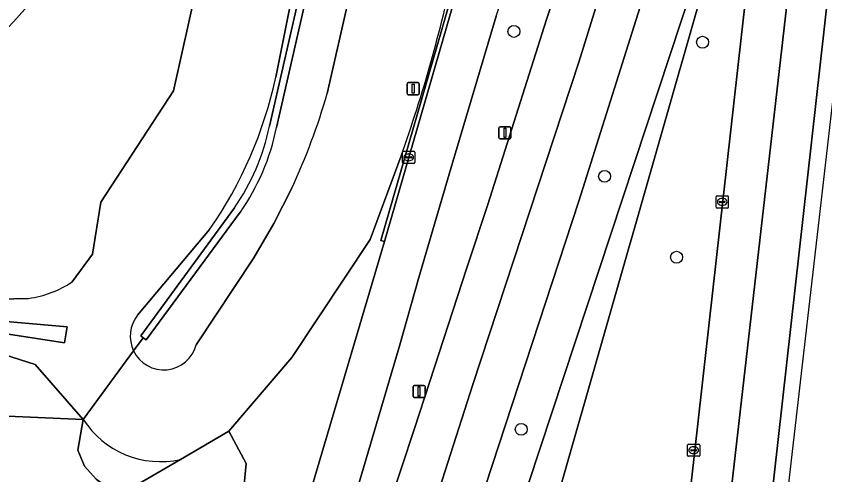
# Model space of a CAD drawing. Extents: x 160732 to 162107, y 387428 to 388479.
# Drawn here: x 161977.4 to 162043.8, y 387564.4 to 387602.1 of the extents above; entities that cross this region are included whole.
import ezdxf

# ---------------------------------------------------------------- set-up
doc = ezdxf.new("R2010")
doc.units = 0
for name, color, linetype in [('IMGEO_Berm_groen', 7, 'Continuous'), ('IMGEO_Boom', 7, 'Continuous'), ('IMGEO_Erf', 7, 'Continuous'), ('IMGEO_Fietspad_gesloten', 7, 'Continuous'), ('IMGEO_Groenvoorziening', 7, 'Continuous'), ('IMGEO_Hek', 7, 'Continuous'), ('IMGEO_Kolk', 7, 'Continuous'), ('IMGEO_Lichtmast', 7, 'Continuous'), ('IMGEO_Loofbos', 7, 'Continuous'), ('IMGEO_Muur', 7, 'Continuous'), ('IMGEO_Rijbaan_lokaal_open', 7, 'Continuous'), ('IMGEO_Rijbaan_regionaal_gesloten', 7, 'Continuous'), ('IMGEO_Verkeerseiland_groen', 7, 'Continuous')]:
    doc.layers.add(name, color=color, linetype=linetype)

msp = doc.modelspace()

# ---------------------------------------------------------------- linework, layer by layer
at = {"layer": 'IMGEO_Berm_groen'}
for points in [[(161983.221, 387479.765), (161992.515, 387489.107), (161993.746, 387500), (161995.111, 387512.365), (161996.899, 387524.195), (161999.346, 387534.66), (162000, 387536.886), (162001.965, 387543.576), (162010.062, 387568.114), (162011.339, 387572.056), (162014.383, 387581.39), (162016.098, 387586.6), (162020.922, 387601.792), (162023.646, 387610.041), (162025.518, 387616.202), (162027.21, 387622.492), (162038.971, 387672.62), (162043.416, 387694.444), (162045.786, 387706.079), (162050.875, 387735.171)], [(161998.168, 387593.037), (162007.635, 387634.539)], [(162009.195, 387625.439), (162008.802, 387634.295), (162008.229, 387634.4), (161998.756, 387592.917)], [(162006.788, 387484.716), (162006.851, 387485.243), (162007.549, 387491.535), (162007.335, 387491.549), (162007.379, 387491.951), (162007.432, 387492.332), (162007.639, 387492.318), (162008.327, 387498.821), (162007.916, 387498.894), (162008.034, 387500), (162009.618, 387514.801), (162013.484, 387533.353), (162038.048, 387619.336), (162039.713, 387625.165), (162007.837, 387528.526), (162006.056, 387520.056), (162003.634, 387500), (162002.318, 387489.107), (162000.741, 387476.046), (162000.709, 387473.795), (162000.934, 387471.13)], [(162036.9, 387600.281), (162039.713, 387625.165), (162038.048, 387619.336), (162013.484, 387533.353), (162009.618, 387514.801), (162011.072, 387514.683), (162011.226, 387516.214), (162011.677, 387520.211), (162012.194, 387523.377)], [(162000.498, 387606.191), (162000, 387603.667), (161998.696, 387597.057)], [(162005.095, 387605.351), (162002.91, 387595.713)], [(162002.91, 387595.713), (162005.095, 387605.351)], [(162000, 387557.856), (162007.615, 387583.577), (162007.319, 387583.659), (162012.975, 387603.246)], [(162016.795, 387602.072), (162013.071, 387589.562), (162010.439, 387580.597), (162008.876, 387575.089), (162000, 387545.037), (161995.899, 387531.11), (161990.604, 387513.222)], [(162028.379, 387536.054), (162030.037, 387539.846), (162030.122, 387540.189), (162030.195, 387540.61), (162031.055, 387548.094), (162036.9, 387600.281)], [(161990.875, 387565.667), (161994.83, 387567.978), (162000, 387574.025), (162006.433, 387583.739), (162008.983, 387590.587)], [(162008.983, 387590.587), (162006.433, 387583.739), (162000, 387574.025), (161994.83, 387567.978), (161996.266, 387565.334), (161996.084, 387563.315)], [(162000, 387587.935), (161998.532, 387585.031), (161996.887, 387582.224), (161992.159, 387575.08)], [(161992.159, 387575.08), (161996.887, 387582.224), (161998.532, 387585.031), (162000, 387587.935)], [(161987.019, 387574.574), (161987.819, 387575.663), (161987.62, 387575.814), (161995.3, 387586.317)], [(161995.783, 387585.961), (161988.048, 387575.488), (161987.819, 387575.663), (161987.019, 387574.574)], [(161993.25, 387584.542), (161987.353, 387577.501)], [(161987.019, 387574.574), (161982.886, 387568.949)], [(161982.886, 387568.949), (161982.431, 387566.425), (161982.989, 387565.118), (161983.948, 387564.038), (161984.98, 387563.283), (161986.177, 387562.921), (161990.875, 387565.667)]]:
    msp.add_lwpolyline(points, dxfattribs=at)
for centre, radius, start, end in [((161784.202, 387670.504), 242.451, 343.60534, 347.54931), ((161895.515, 387630.839), 120.396, 340.46803, 348.15144), ((161895.515, 387630.839), 120.396, 340.46803, 348.15144), ((161964.866, 387604.336), 34.604, 325.1094, 347.85731), ((161952.467, 387610.152), 52.469, 334.94853, 344.02659), ((161952.467, 387610.152), 52.469, 334.94853, 344.02659), ((161980.3, 387596.691), 18.238, 325.33297, 348.44284), ((161980.294, 387596.694), 18.845, 325.27959, 348.43661), ((161989.487, 387575.775), 2.745, 141.03227, 205.948), ((161989.496, 387575.775), 2.753, 205.87891, 345.36566), ((161989.496, 387575.775), 2.753, 205.87891, 345.36566), ((161989.212, 387572.983), 7.502, 212.5236, 282.80923), ((161989.212, 387572.983), 7.502, 212.5236, 282.80923)]:
    msp.add_arc(centre, radius, start, end, dxfattribs=at)
at = {"layer": 'IMGEO_Boom'}
for centre in [(162018.246, 387600.819), (162033.732, 387599.927), (162025.69, 387588.915), (162031.595, 387582.272), (162018.842, 387568.134)]:
    msp.add_circle(centre, 0.489, dxfattribs=at)
at = {"layer": 'IMGEO_Erf'}
msp.add_lwpolyline([(161976.595, 387488.683), (161983.726, 387518.154), (161996.045, 387562.88), (161996.084, 387563.315), (161996.266, 387565.334), (161994.83, 387567.978), (161990.875, 387565.667), (161986.177, 387562.921), (161984.98, 387563.283), (161983.948, 387564.038), (161982.989, 387565.118), (161982.431, 387566.425), (161982.886, 387568.949), (161920.34, 387571.712)], dxfattribs=at)
at = {"layer": 'IMGEO_Fietspad_gesloten'}
for points in [[(162013.291, 387603.152), (162007.615, 387583.577), (162000, 387557.856), (161992.428, 387532.281), (161987.197, 387514.193)], [(162010.439, 387580.597), (162013.071, 387589.562), (162016.795, 387602.072)], [(161990.604, 387513.222), (161995.899, 387531.11), (162000, 387545.037), (162008.876, 387575.089), (162010.439, 387580.597)]]:
    msp.add_lwpolyline(points, dxfattribs=at)
msp.add_arc((161784.202, 387670.504), 242.451, 343.60534, 347.54931, dxfattribs=at)
at = {"layer": 'IMGEO_Groenvoorziening'}
for points in [[(161981.973, 387580.242), (161983.656, 387582.526), (161984.319, 387586.795), (161990.3, 387595.932), (161999.334, 387636.433), (161995.894, 387637.205), (161993.476, 387626.649), (161989.7, 387627.67), (161988.978, 387624.676)], [(162005.119, 387626.545), (162007.482, 387634.575), (162001.899, 387635.848), (161999.334, 387636.433), (161990.3, 387595.932), (161984.319, 387586.795), (161983.656, 387582.526), (161981.973, 387580.242)], [(161998.696, 387597.057), (162000, 387603.667), (162000.498, 387606.191)], [(161968.842, 387594.475), (161968.606, 387594.316), (161968.37, 387594.158), (161970.166, 387591.442), (161972.274, 387592.748), (161973.405, 387590.964), (161975.444, 387587.619), (161962.802, 387579.555), (161962.917, 387579.541), (161969.9, 387578.687), (161978.396, 387578.888)], [(161987.353, 387577.501), (161993.25, 387584.542)], [(161978.396, 387578.888), (161969.9, 387578.687)], [(161970.153, 387576.247), (161978.952, 387573.465), (161982.886, 387568.949), (161987.019, 387574.574)]]:
    msp.add_lwpolyline(points, dxfattribs=at)
for points in [[(161981.351, 387575.247), (161972.131, 387576.662), (161972.139, 387577.363), (161981.566, 387576.551)], [(161981.351, 387575.247), (161981.566, 387576.551), (161972.139, 387577.363), (161972.131, 387576.662)]]:
    msp.add_lwpolyline(points, close=True, dxfattribs=at)
for centre, radius, start, end in [((161941.392, 387634.901), 48.865, 304.17764, 329.96278), ((161964.866, 387604.336), 34.604, 325.1094, 347.85731), ((161977.239, 387587.347), 8.537, 277.78923, 303.67703), ((161977.239, 387587.347), 8.537, 277.78923, 303.67703), ((161989.487, 387575.775), 2.745, 141.03227, 205.948)]:
    msp.add_arc(centre, radius, start, end, dxfattribs=at)
at = {"layer": 'IMGEO_Hek'}
for points in [[(161987.819, 387575.663), (161987.019, 387574.574)], [(161987.019, 387574.574), (161982.886, 387568.949)], [(161920.34, 387571.712), (161982.886, 387568.949)], [(161982.886, 387568.949), (161982.431, 387566.425), (161982.989, 387565.118), (161983.948, 387564.038), (161984.98, 387563.283), (161986.177, 387562.921), (161990.875, 387565.667)], [(161990.875, 387565.667), (161994.83, 387567.978)], [(161994.83, 387567.978), (161996.266, 387565.334), (161996.084, 387563.315)]]:
    msp.add_lwpolyline(points, dxfattribs=at)
at = {"layer": 'IMGEO_Kolk'}
for p, q in [((162009.108, 387590.05), (162009.108, 387590.902)), ((162009.183, 387590.976), (162010.035, 387590.976)), ((162010.109, 387590.902), (162010.109, 387590.05)), ((162009.367, 387590.47), (162009.367, 387590.482)), ((162009.805, 387590.433), (162009.407, 387590.433)), ((162009.41, 387590.519), (162009.808, 387590.519)), ((162009.619, 387590.196), (162009.594, 387590.196)), ((162009.596, 387590.756), (162009.621, 387590.756)), ((162009.851, 387590.482), (162009.851, 387590.47)), ((162010.035, 387589.976), (162009.183, 387589.976)), ((162034.848, 387586.389), (162034.848, 387587.241)), ((162034.923, 387587.315), (162035.775, 387587.315)), ((162035.336, 387587.095), (162035.361, 387587.095)), ((162035.849, 387587.241), (162035.849, 387586.389)), ((162035.775, 387586.315), (162034.923, 387586.315)), ((162035.107, 387586.809), (162035.107, 387586.821)), ((162035.545, 387586.772), (162035.147, 387586.772)), ((162035.15, 387586.858), (162035.548, 387586.858)), ((162035.359, 387586.535), (162035.334, 387586.535)), ((162035.591, 387586.821), (162035.591, 387586.809)), ((162032.5, 387565.992), (162032.5, 387566.844)), ((162032.575, 387566.918), (162033.427, 387566.918)), ((162032.759, 387566.412), (162032.759, 387566.424)), ((162033.197, 387566.375), (162032.799, 387566.375)), ((162032.802, 387566.461), (162033.2, 387566.461)), ((162032.988, 387566.698), (162033.013, 387566.698)), ((162033.243, 387566.424), (162033.243, 387566.412)), ((162033.501, 387566.844), (162033.501, 387565.992)), ((162033.427, 387565.918), (162032.575, 387565.918)), ((162033.011, 387566.138), (162032.986, 387566.138))]:
    msp.add_line(p, q, dxfattribs=at)
for points in [[(162009.108, 387590.05), (162009.108, 387590.902)], [(162009.183, 387590.976), (162010.035, 387590.976)], [(162010.109, 387590.902), (162010.109, 387590.05)], [(162010.035, 387589.976), (162009.183, 387589.976)], [(162034.848, 387586.389), (162034.848, 387587.241)], [(162034.923, 387587.315), (162035.775, 387587.315)], [(162035.849, 387587.241), (162035.849, 387586.389)], [(162035.775, 387586.315), (162034.923, 387586.315)], [(162032.5, 387565.992), (162032.5, 387566.844)], [(162032.575, 387566.918), (162033.427, 387566.918)], [(162033.501, 387566.844), (162033.501, 387565.992)], [(162033.427, 387565.918), (162032.575, 387565.918)]]:
    msp.add_lwpolyline(points, dxfattribs=at)
for centre, radius, start, end in [((162009.185, 387590.9), 0.0765, 91.55205, 178.44795), ((162009.185, 387590.9), 0.0765, 91.55205, 178.44795), ((162010.033, 387590.9), 0.0765, 1.55205, 88.44795), ((162010.033, 387590.9), 0.0765, 1.55205, 88.44795), ((162009.407, 387590.479), 0.0403, 85.87752, 175.75265), ((162009.404, 387590.469), 0.0366, 178.93798, 274.71019), ((162009.808, 387590.476), 0.043, 264.86636, 352.45326), ((162009.812, 387590.481), 0.0386, 1.73085, 96.63898), ((162009.185, 387590.052), 0.0765, 181.55205, 268.44795), ((162009.185, 387590.052), 0.0765, 181.55205, 268.44795), ((162010.033, 387590.052), 0.0765, 271.55205, 358.44795), ((162010.033, 387590.052), 0.0765, 271.55205, 358.44795), ((162034.925, 387587.239), 0.0765, 91.55205, 178.44795), ((162034.925, 387587.239), 0.0765, 91.55205, 178.44795), ((162035.773, 387587.239), 0.0765, 1.55205, 88.44795), ((162035.773, 387587.239), 0.0765, 1.55205, 88.44795), ((162034.925, 387586.391), 0.0765, 181.55205, 268.44795), ((162034.925, 387586.391), 0.0765, 181.55205, 268.44795), ((162035.147, 387586.818), 0.0403, 85.87752, 175.75265), ((162035.144, 387586.808), 0.0366, 178.93798, 274.71019), ((162035.548, 387586.815), 0.043, 264.86636, 352.45326), ((162035.552, 387586.82), 0.0386, 1.73085, 96.63898), ((162035.773, 387586.391), 0.0765, 271.55205, 358.44795), ((162035.773, 387586.391), 0.0765, 271.55205, 358.44795), ((162032.577, 387566.842), 0.0765, 91.55205, 178.44795), ((162032.577, 387566.842), 0.0765, 91.55205, 178.44795), ((162032.799, 387566.421), 0.0403, 85.87752, 175.75265), ((162032.796, 387566.411), 0.0366, 178.93798, 274.71019), ((162033.2, 387566.418), 0.043, 264.86636, 352.45326), ((162033.204, 387566.423), 0.0386, 1.73085, 96.63898), ((162033.425, 387566.842), 0.0765, 1.55205, 88.44795), ((162033.425, 387566.842), 0.0765, 1.55205, 88.44795), ((162032.577, 387565.994), 0.0765, 181.55205, 268.44795), ((162032.577, 387565.994), 0.0765, 181.55205, 268.44795), ((162033.425, 387565.994), 0.0765, 271.55205, 358.44795), ((162033.425, 387565.994), 0.0765, 271.55205, 358.44795)]:
    msp.add_arc(centre, radius, start, end, dxfattribs=at)
for centre, major_axis, ratio, start_param, end_param in [((162009.595, 387590.476), (-0.387, 0.002), 0.722429, 4.712389, 7.853982), ((162009.62, 387590.476), (-0.39, 0.002), 0.717154, 1.570796, 4.712389), ((162035.335, 387586.815), (-0.387, 0.002), 0.722429, 4.712389, 7.853982), ((162035.36, 387586.815), (-0.39, 0.002), 0.717154, 1.570796, 4.712389), ((162032.987, 387566.418), (-0.387, 0.002), 0.722429, 4.712389, 7.853982), ((162033.012, 387566.418), (-0.39, 0.002), 0.717154, 1.570796, 4.712389)]:
    msp.add_ellipse(centre, major_axis=major_axis, ratio=ratio, start_param=start_param, end_param=end_param, dxfattribs=at)
at = {"layer": 'IMGEO_Lichtmast'}
for p, q in [((162009.474, 387595.722), (162009.474, 387596.522)), ((162009.474, 387596.522), (162009.474, 387595.722)), ((162009.574, 387596.622), (162010.364, 387596.622)), ((162010.364, 387596.622), (162009.574, 387596.622)), ((162010.464, 387596.522), (162010.464, 387595.722)), ((162010.464, 387595.722), (162010.464, 387596.522)), ((162010.364, 387595.622), (162009.574, 387595.622)), ((162009.574, 387595.622), (162010.364, 387595.622)), ((162017.013, 387592.091), (162017.013, 387592.891)), ((162017.013, 387592.891), (162017.013, 387592.091)), ((162017.113, 387592.991), (162017.903, 387592.991)), ((162017.903, 387592.991), (162017.113, 387592.991)), ((162018.003, 387592.891), (162018.003, 387592.091)), ((162018.003, 387592.091), (162018.003, 387592.891)), ((162017.903, 387591.991), (162017.113, 387591.991)), ((162017.113, 387591.991), (162017.903, 387591.991)), ((162009.963, 387570.845), (162009.963, 387571.645)), ((162009.963, 387571.645), (162009.963, 387570.845)), ((162010.063, 387571.745), (162010.853, 387571.745)), ((162010.853, 387571.745), (162010.063, 387571.745)), ((162010.953, 387571.645), (162010.953, 387570.845)), ((162010.953, 387570.845), (162010.953, 387571.645)), ((162010.853, 387570.745), (162010.063, 387570.745)), ((162010.063, 387570.745), (162010.853, 387570.745))]:
    msp.add_line(p, q, dxfattribs=at)
for points in [[(162009.894, 387596.497), (162010.044, 387596.497), (162010.044, 387595.747), (162009.894, 387595.747), (162009.894, 387596.497)], [(162017.433, 387592.866), (162017.583, 387592.866), (162017.583, 387592.116), (162017.433, 387592.116), (162017.433, 387592.866)], [(162010.383, 387571.62), (162010.533, 387571.62), (162010.533, 387570.87), (162010.383, 387570.87), (162010.383, 387571.62)]]:
    msp.add_lwpolyline(points, dxfattribs=at)
for centre, start, end in [((162009.574, 387596.522), 90, 180), ((162009.574, 387596.522), 90, 180), ((162010.364, 387596.522), 0, 90), ((162010.364, 387596.522), 360, 90), ((162009.574, 387595.722), 180, 270), ((162009.574, 387595.722), 180, 270), ((162010.364, 387595.722), 270, 0), ((162010.364, 387595.722), 270, 0), ((162017.113, 387592.891), 90, 180), ((162017.113, 387592.891), 90, 180), ((162017.903, 387592.891), 0, 90), ((162017.903, 387592.891), 360, 90), ((162017.113, 387592.091), 180, 270), ((162017.113, 387592.091), 180, 270), ((162017.903, 387592.091), 270, 0), ((162017.903, 387592.091), 270, 0), ((162010.063, 387571.645), 90, 180), ((162010.063, 387571.645), 90, 180), ((162010.853, 387571.645), 0, 90), ((162010.853, 387571.645), 360, 90), ((162010.063, 387570.845), 180, 270), ((162010.063, 387570.845), 180, 270), ((162010.853, 387570.845), 270, 0), ((162010.853, 387570.845), 270, 0)]:
    msp.add_arc(centre, 0.1, start, end, dxfattribs=at)
at = {"layer": 'IMGEO_Loofbos'}
msp.add_lwpolyline([(161969.9, 387578.687), (161962.917, 387579.541), (161962.802, 387579.555), (161944.927, 387581.597), (161933.412, 387584.155), (161932.941, 387580.294), (161918.056, 387583.188), (161912.356, 387590.421), (161908.173, 387593.573), (161901.702, 387599.535), (161896.446, 387606.83), (161889.642, 387620.172), (161885.778, 387624.599), (161881.807, 387626.354), (161879.553, 387573.063), (161904.484, 387572.077), (161919.687, 387571.438), (161920.34, 387571.712), (161982.886, 387568.949), (161978.952, 387573.465), (161970.153, 387576.247)], dxfattribs=at)
at = {"layer": 'IMGEO_Muur'}
for points in [[(162008.229, 387634.4), (162008.114, 387634.427), (162007.635, 387634.539), (161998.168, 387593.037)], [(161998.756, 387592.917), (162008.229, 387634.4)], [(161995.3, 387586.317), (161987.62, 387575.814), (161987.819, 387575.663), (161988.048, 387575.488), (161995.783, 387585.961)]]:
    msp.add_lwpolyline(points, dxfattribs=at)
for centre, radius, start, end in [((161980.3, 387596.691), 18.238, 325.33297, 348.44284), ((161980.294, 387596.694), 18.845, 325.27959, 348.43661)]:
    msp.add_arc(centre, radius, start, end, dxfattribs=at)
at = {"layer": 'IMGEO_Rijbaan_lokaal_open'}
msp.add_lwpolyline([(162012.975, 387603.246), (162007.319, 387583.659), (162007.615, 387583.577), (162013.291, 387603.152)], dxfattribs=at)
msp.add_arc((161941.392, 387634.901), 48.865, 304.17764, 329.96278, dxfattribs=at)
at = {"layer": 'IMGEO_Rijbaan_regionaal_gesloten'}
for points in [[(162010.771, 387558.998), (162014.876, 387571.828), (162023.571, 387598.28), (162029.156, 387616.28), (162033.257, 387632.856), (162040.305, 387661.344), (162043.37, 387676.388), (162044.752, 387686.025), (162048.12, 387709.504)], [(162045.786, 387706.079), (162043.416, 387694.444), (162038.971, 387672.62), (162027.21, 387622.492), (162025.518, 387616.202), (162023.646, 387610.041), (162020.922, 387601.792), (162016.098, 387586.6), (162014.383, 387581.39), (162011.339, 387572.056), (162010.062, 387568.114), (162001.965, 387543.576)], [(162042.756, 387652.083), (162048.791, 387685.235), (162044.752, 387686.025), (162043.37, 387676.388), (162040.305, 387661.344), (162033.257, 387632.856), (162029.156, 387616.28), (162023.571, 387598.28), (162014.876, 387571.828), (162010.771, 387558.998)], [(161999.545, 387489.107), (162000, 387493.165), (162000.744, 387500), (162001.92, 387510.839), (162003.342, 387520.717), (162005.124, 387529.178), (162008.267, 387540.197), (162023.566, 387586.883), (162028.452, 387602.325), (162032.234, 387614.315), (162033.919, 387620.661), (162039.087, 387642.212), (162041.515, 387652.286)]]:
    msp.add_lwpolyline(points, dxfattribs=at)
for points in [[(162042.724, 387621.214), (162049.426, 387684.861), (162050.39, 387694.019), (162048.791, 387685.235), (162042.756, 387652.083), (162039.713, 387625.165), (162036.9, 387600.281), (162031.055, 387548.094), (162030.195, 387540.61), (162030.122, 387540.189), (162030.037, 387539.846), (162028.306, 387524.144), (162028.223, 387523.424), (162026.491, 387507.982), (162026.057, 387504.125), (162025.602, 387500), (162024.34, 387488.562), (162024.302, 387488.202), (162022.405, 387472.158), (162021.125, 387460.77), (162020.423, 387455.113), (162023.71, 387454.878), (162026.095, 387475.901)], [(162045.809, 387619.589), (162053.173, 387684.484), (162049.426, 387684.861), (162042.724, 387621.214), (162026.095, 387475.901), (162023.71, 387454.878), (162027.256, 387454.624), (162027.862, 387460.083), (162031.024, 387487.802), (162035.798, 387530.42)], [(162028.947, 387454.503), (162039.989, 387556.439), (162041.014, 387565.347), (162043.666, 387588.407), (162054.699, 387684.33), (162053.173, 387684.484), (162045.809, 387619.589), (162035.798, 387530.42), (162031.024, 387487.802), (162027.862, 387460.083), (162027.256, 387454.624)]]:
    msp.add_lwpolyline(points, close=True, dxfattribs=at)
at = {"layer": 'IMGEO_Verkeerseiland_groen'}
msp.add_lwpolyline([(162041.515, 387652.286), (162039.087, 387642.212), (162033.919, 387620.661), (162032.234, 387614.315), (162028.452, 387602.325), (162023.566, 387586.883), (162008.267, 387540.197), (162005.124, 387529.178), (162003.342, 387520.717), (162001.92, 387510.839), (162000.744, 387500), (162000, 387493.165), (161999.545, 387489.107), (162002.318, 387489.107), (162003.634, 387500), (162006.056, 387520.056), (162007.837, 387528.526), (162039.713, 387625.165)], dxfattribs=at)

doc.saveas('drawing.dxf')
